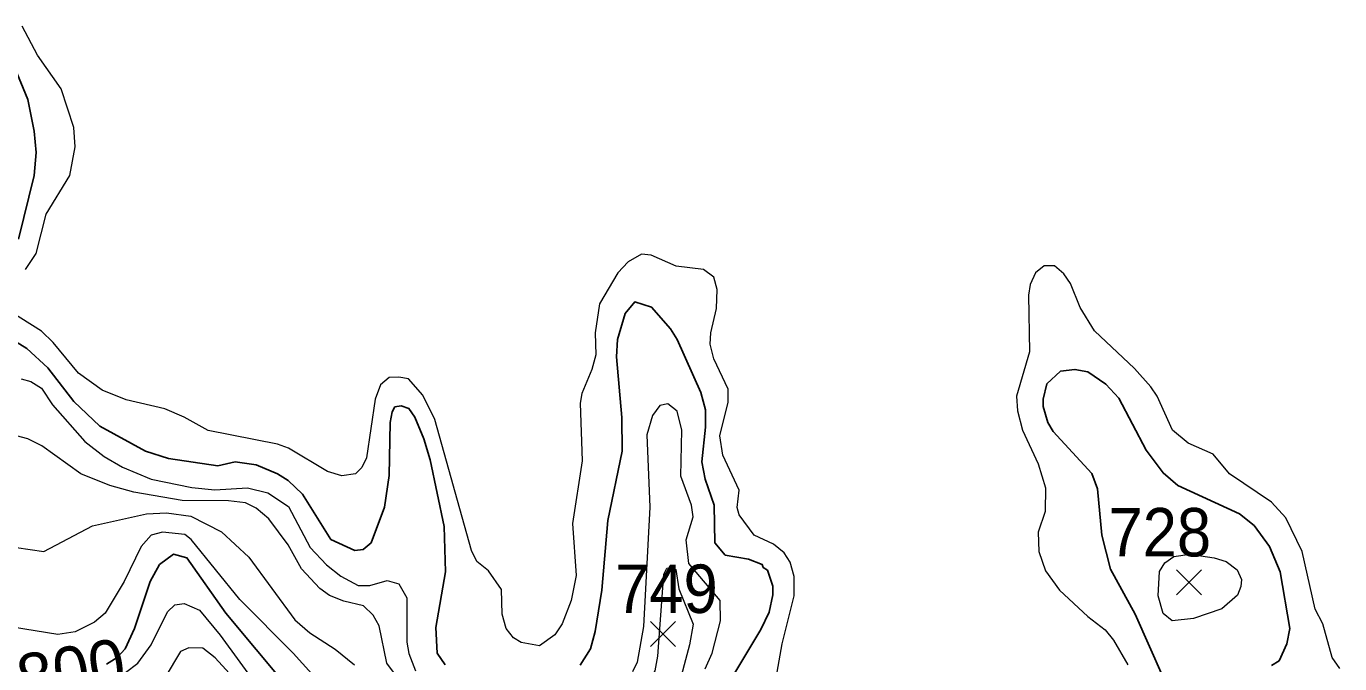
# Model space of a CAD drawing. Extents: x 265 to 291.4, y 7731.5 to 7759.6.
# Drawn here: x 285.338 to 287.508, y 7751.041 to 7752.094 of the extents above; entities that cross this region are included whole.
import ezdxf
from ezdxf.enums import TextEntityAlignment as Align

# ---------------------------------------------------------------- set-up
doc = ezdxf.new("R2010")
doc.units = 0
doc.header["$LTSCALE"] = 0.032
for name, color, linetype, lineweight in [('1', 7, 'Continuous', 25), ('2', 7, 'Continuous', 13), ('21', 7, 'Continuous', 25), ('61', 7, 'Continuous', 13)]:
    doc.layers.add(name, color=color, linetype=linetype, lineweight=lineweight)

msp = doc.modelspace()

# ---------------------------------------------------------------- linework, layer by layer
at = {"layer": '1'}
for points in [[(285.2967, 7752.0795), (285.3412, 7751.9729), (285.3516, 7751.9204), (285.3547, 7751.8854), (285.3516, 7751.8472), (285.3253, 7751.7422)], [(286.3133, 7751.5481), (286.3149, 7751.5768), (286.3276, 7751.6197), (286.3435, 7751.6388), (286.3714, 7751.63), (286.4024, 7751.5943), (286.4135, 7751.5768), (286.4525, 7751.4893), (286.4605, 7751.4606), (286.4605, 7751.432), (286.4541, 7751.3747), (286.4597, 7751.3461), (286.4748, 7751.3031), (286.4756, 7751.2411), (286.4931, 7751.2204), (286.5313, 7751.214), (286.5543, 7751.2052), (286.5559, 7751.2005), (286.5631, 7751.1957), (286.5718, 7751.1695), (286.5718, 7751.1552), (286.5655, 7751.1265), (286.5519, 7751.0979), (286.509, 7751.0263)], [(285.3206, 7751.5736), (285.3396, 7751.5616), (285.3738, 7751.5298), (285.4168, 7751.4741), (285.4597, 7751.4336), (285.5353, 7751.3922), (285.5735, 7751.3803), (285.6547, 7751.3683), (285.6833, 7751.3747), (285.7183, 7751.3699), (285.7533, 7751.3548), (285.7708, 7751.3437), (285.7947, 7751.3214), (285.8416, 7751.2466), (285.8814, 7751.2283), (285.8949, 7751.2299), (285.9084, 7751.2411), (285.9299, 7751.2999), (285.9378, 7751.3524), (285.9394, 7751.4399), (285.9426, 7751.4574), (285.9474, 7751.4654), (285.9577, 7751.467), (285.9705, 7751.463), (285.98, 7751.4487), (285.9951, 7751.4129), (286.0054, 7751.3779), (286.0285, 7751.2681), (286.0309, 7751.1933), (286.015, 7751.1011), (286.0174, 7751.0589), (286.0301, 7751.0398)], [(286.2703, 7751.0661), (286.2783, 7751.0947), (286.2894, 7751.1631), (286.299, 7751.2777), (286.3228, 7751.3922), (286.322, 7751.4479), (286.3133, 7751.5481)], [(287.2392, 7750.9682), (287.17, 7751.1233), (287.1295, 7751.1973), (287.1151, 7751.2538), (287.108, 7751.3302), (287.0984, 7751.3556), (287.0348, 7751.4248), (287.026, 7751.4399), (287.0181, 7751.4662), (287.0181, 7751.4781), (287.0245, 7751.5036), (287.0467, 7751.5242), (287.0706, 7751.5274), (287.0921, 7751.5234), (287.1215, 7751.5028), (287.143, 7751.4797), (287.1883, 7751.3938), (287.2162, 7751.3564), (287.2409, 7751.3357), (287.3427, 7751.2888), (287.3665, 7751.2697), (287.392, 7751.2347), (287.4095, 7751.1933), (287.4254, 7751.0995), (287.4206, 7751.074), (287.4079, 7751.0462), (287.3952, 7751.0382)], [(285.7684, 7751.0048), (285.6681, 7751.1249), (285.6037, 7751.2164), (285.5815, 7751.222), (285.5584, 7751.2052), (285.5433, 7751.1774), (285.517, 7751.0995), (285.5015, 7751.0658), (285.4883, 7751.0518), (285.471, 7751.0405)], [(286.2536, 7751.039), (286.2703, 7751.0661)]]:
    msp.add_lwpolyline(points, dxfattribs=at)
at = {"layer": '2'}
for points in [[(285.3372, 7751.6921), (285.3547, 7751.7184), (285.3714, 7751.7836), (285.4104, 7751.8472), (285.4192, 7751.895), (285.4168, 7751.9268), (285.3961, 7751.9904), (285.3571, 7752.0461), (285.3317, 7752.0938)], [(286.5718, 7750.9865), (286.587, 7751.074), (286.6068, 7751.1536), (286.6068, 7751.1854), (286.6005, 7751.2093), (286.5901, 7751.2244), (286.5726, 7751.2387), (286.5408, 7751.2538), (286.5162, 7751.2872), (286.513, 7751.2991), (286.5162, 7751.3278), (286.4891, 7751.3858), (286.4843, 7751.4177), (286.4979, 7751.4734), (286.4979, 7751.4948), (286.474, 7751.5449), (286.4684, 7751.5688), (286.4692, 7751.5879), (286.4788, 7751.6277), (286.4796, 7751.6595), (286.474, 7751.6794), (286.4573, 7751.6921), (286.412, 7751.6977), (286.3706, 7751.716), (286.3547, 7751.7176), (286.3324, 7751.7048), (286.3157, 7751.6865), (286.2855, 7751.6356), (286.2783, 7751.5879), (286.2791, 7751.5513), (286.2727, 7751.5274), (286.256, 7751.4877), (286.2536, 7751.4718), (286.2568, 7751.3763), (286.2409, 7751.2729), (286.2465, 7751.187), (286.2385, 7751.1456), (286.2234, 7751.1074), (286.2115, 7751.0891), (286.186, 7751.0708), (286.1558, 7751.0764)], [(287.0372, 7751.6985), (287.0197, 7751.6985), (287.0054, 7751.6865), (286.9966, 7751.6674), (286.9942, 7751.6499), (286.9958, 7751.5561), (286.9743, 7751.4829)], [(287.5081, 7751.0334), (287.4954, 7751.0517), (287.4803, 7751.1074), (287.4675, 7751.1313), (287.4461, 7751.2268), (287.419, 7751.2824), (287.3952, 7751.3079), (287.326, 7751.3548), (287.2989, 7751.3874), (287.2576, 7751.4057), (287.2321, 7751.4272), (287.2066, 7751.4829), (287.1963, 7751.4988), (287.1692, 7751.529), (287.1032, 7751.5911), (287.0794, 7751.6293), (287.0634, 7751.669), (287.0523, 7751.685), (287.0372, 7751.6985)], [(286.0826, 7751.21), (286.0739, 7751.2283), (286.0134, 7751.4447), (285.9935, 7751.4845), (285.9696, 7751.5115), (285.9538, 7751.5147), (285.9378, 7751.5139), (285.9235, 7751.502), (285.9148, 7751.4781), (285.9004, 7751.3811), (285.8925, 7751.3652), (285.8822, 7751.3548), (285.8599, 7751.3516), (285.836, 7751.3588), (285.7716, 7751.397), (285.7533, 7751.4041), (285.6387, 7751.4264), (285.599, 7751.4487), (285.5672, 7751.4622), (285.5035, 7751.4773), (285.4637, 7751.4932), (285.4248, 7751.5211), (285.3826, 7751.572), (285.3635, 7751.5903), (285.2951, 7751.6332)], [(285.3301, 7751.5115), (285.346, 7751.5075), (285.3635, 7751.4964), (285.3818, 7751.4686), (285.4351, 7751.4081), (285.4669, 7751.3834), (285.4971, 7751.3659), (285.5449, 7751.3461), (285.6117, 7751.3325), (285.6499, 7751.3286), (285.704, 7751.3317), (285.7374, 7751.3238), (285.7716, 7751.3007), (285.8074, 7751.2331), (285.8344, 7751.2045), (285.8583, 7751.1862), (285.8869, 7751.1703), (285.906, 7751.1703), (285.9347, 7751.179), (285.9538, 7751.1734), (285.9673, 7751.1504), (285.9673, 7751.0772), (285.9704, 7751.0581), (285.9816, 7751.0295)], [(286.9743, 7751.4829), (286.9759, 7751.459), (286.9839, 7751.4272), (287.0102, 7751.3715), (287.0221, 7751.3318), (287.0213, 7751.2928), (287.0102, 7751.2586), (287.0109, 7751.2268), (287.0221, 7751.1949), (287.0451, 7751.1631), (287.0921, 7751.1194), (287.1207, 7751.0971), (287.1342, 7751.0804), (287.1581, 7751.0398)], [(286.4597, 7751.0327), (286.4712, 7751.0586), (286.4851, 7751.1124), (286.4845, 7751.1456), (286.4327, 7751.2067), (286.4286, 7751.2458), (286.4398, 7751.284), (286.4374, 7751.3031), (286.4199, 7751.3508), (286.4215, 7751.4272), (286.4135, 7751.4582), (286.3984, 7751.4702), (286.3849, 7751.4678), (286.373, 7751.4511), (286.3634, 7751.4193), (286.3682, 7751.2999), (286.3578, 7751.1027), (286.3475, 7751.0438), (286.3396, 7751.0279)], [(285.9641, 7751.0016), (285.9339, 7751.0422), (285.9211, 7751.1042), (285.9116, 7751.1217), (285.8957, 7751.1368), (285.8631, 7751.1448), (285.8392, 7751.1543), (285.8233, 7751.1655), (285.7931, 7751.1981), (285.7708, 7751.2379), (285.739, 7751.2808), (285.7183, 7751.2983), (285.7008, 7751.3071), (285.6722, 7751.3103), (285.5958, 7751.3111), (285.5162, 7751.3246), (285.4765, 7751.3357), (285.4287, 7751.3548), (285.3643, 7751.4009), (285.3412, 7751.4129), (285.3221, 7751.4176)], [(285.3221, 7751.2331), (285.3675, 7751.2267), (285.4478, 7751.2689), (285.5369, 7751.2888), (285.5703, 7751.2904), (285.6101, 7751.2848), (285.661, 7751.2594), (285.7063, 7751.2172), (285.7819, 7751.1138), (285.8066, 7751.0923), (285.8488, 7751.0653), (285.8806, 7751.0398)], [(285.836, 7750.9961), (285.7795, 7751.0589), (285.6912, 7751.1472), (285.6109, 7751.2466), (285.6006, 7751.2546), (285.5632, 7751.2586), (285.5449, 7751.2538), (285.5282, 7751.2347), (285.5003, 7751.1774), (285.4685, 7751.1249), (285.451, 7751.1098), (285.4192, 7751.0939), (285.3906, 7751.0899), (285.3158, 7751.1018)], [(286.1558, 7751.0764), (286.1431, 7751.0843), (286.1311, 7751.0995), (286.1248, 7751.1233), (286.1232, 7751.1639), (286.1017, 7751.1949), (286.0826, 7751.21)], [(285.3134, 7750.9889), (285.3634, 7750.9863), (285.3979, 7750.9903), (285.4442, 7751.0029), (285.5025, 7751.0267), (285.5226, 7751.0422), (285.5449, 7751.0724), (285.5719, 7751.1273), (285.5839, 7751.1384), (285.599, 7751.1408), (285.6244, 7751.1297), (285.6586, 7751.0883), (285.7238, 7750.9992), (285.8408, 7750.8656)], [(285.8241, 7750.8306), (285.727, 7750.9674), (285.6507, 7751.0509), (285.63, 7751.0668), (285.6069, 7751.0676), (285.5934, 7751.0613), (285.5679, 7751.0191), (285.5306, 7750.9825), (285.4749, 7750.9539), (285.4096, 7750.9348), (285.3237, 7750.9292)]]:
    msp.add_lwpolyline(points, dxfattribs=at)
for points in [[(287.2106, 7751.1939), (287.2192, 7751.2078), (287.2338, 7751.2184), (287.2604, 7751.2224), (287.3009, 7751.2164), (287.3204, 7751.21), (287.3387, 7751.1965), (287.3458, 7751.1806), (287.345, 7751.1687), (287.3395, 7751.1544), (287.3132, 7751.1321), (287.2663, 7751.1162), (287.2313, 7751.1122), (287.2162, 7751.1241), (287.2082, 7751.1536)], [(286.377, 7751.0298), (286.3817, 7751.0537), (286.3917, 7751.1892), (286.3963, 7751.1992), (286.4036, 7751.2005), (286.4116, 7751.1972), (286.4162, 7751.1653), (286.4401, 7751.1068), (286.4342, 7751.0724), (286.4135, 7750.9961), (286.4135, 7750.9276), (286.4104, 7750.9022), (286.4024, 7750.8807), (286.3921, 7750.8664), (286.369, 7750.8608), (286.3133, 7750.8815), (286.2767, 7750.8767), (286.256, 7750.8855), (286.2473, 7750.8942), (286.2449, 7750.9133), (286.2544, 7750.9268), (286.3435, 7750.9817), (286.3571, 7750.9953)]]:
    msp.add_lwpolyline(points, close=True, dxfattribs=at)
at = {"layer": '21'}
for p, q in [((287.2386, 7751.1962), (287.2798, 7751.155)), ((287.2798, 7751.1962), (287.2386, 7751.155)), ((286.3695, 7751.111), (286.4107, 7751.0698)), ((286.4107, 7751.111), (286.3695, 7751.0698))]:
    msp.add_line(p, q, dxfattribs=at)

# ---------------------------------------------------------------- texts
at = {"layer": '61', "width": 0.95}
for s, p in [('728', (287.2109, 7751.2185)), ('749', (286.3959, 7751.1252))]:
    msp.add_text(s, height=0.08, dxfattribs=at).set_placement(p, align=Align.CENTER)
at = {"layer": '61'}
msp.add_text('800', height=0.08, rotation=9.827, dxfattribs=at).set_placement((285.4192, 7750.9906), align=Align.CENTER)

doc.saveas('drawing.dxf')
